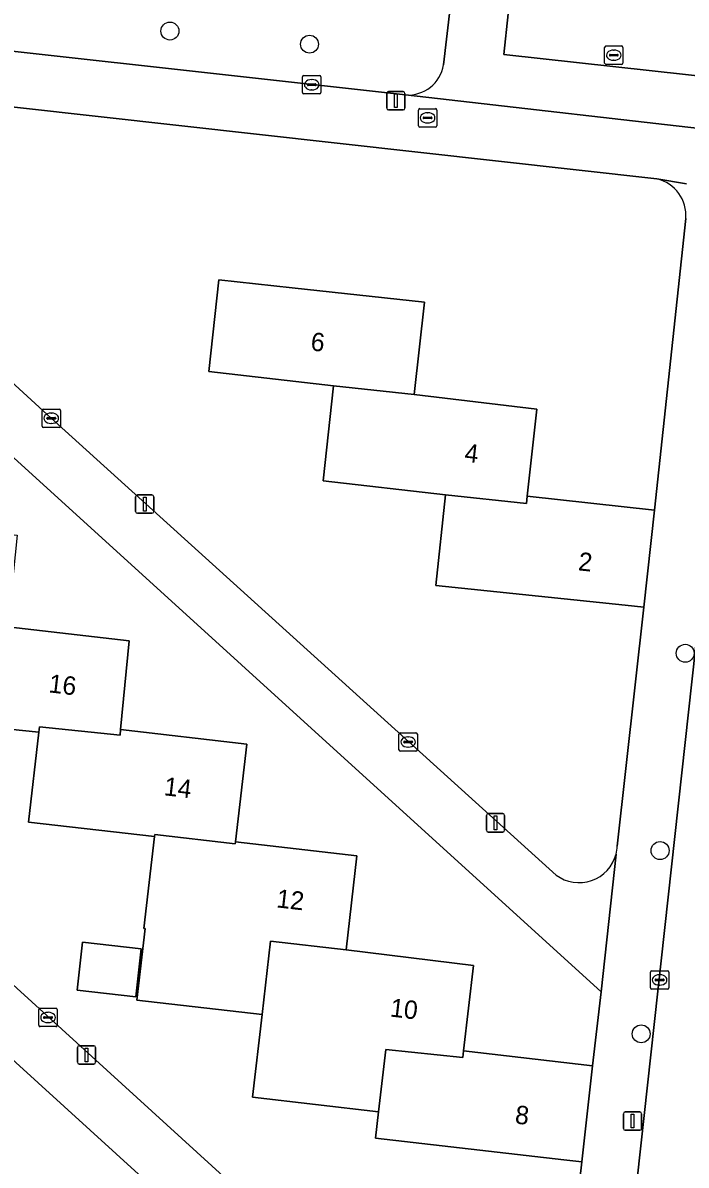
# Model space of a CAD drawing. Extents: x 162026 to 163502, y 387295 to 388169.
# Drawn here: x 162650.2 to 162686.3, y 387877.4 to 387939.6 of the extents above; entities that cross this region are included whole.
import ezdxf

# ---------------------------------------------------------------- set-up
doc = ezdxf.new("R2010")
doc.units = 0
for name, color, linetype in [('IMGEO_Boom', 7, 'Continuous'), ('IMGEO_Brandkraan', 7, 'Continuous'), ('IMGEO_Erf', 7, 'Continuous'), ('IMGEO_Fietspad_open', 7, 'Continuous'), ('IMGEO_Groenvoorziening', 7, 'Continuous'), ('IMGEO_Kolk', 7, 'Continuous'), ('IMGEO_Lichtmast', 7, 'Continuous'), ('IMGEO_Pand', 7, 'Continuous'), ('IMGEO_Pand_nummerreeks', 7, 'Continuous'), ('IMGEO_Parkeervlak_open', 7, 'Continuous'), ('IMGEO_Rijbaan_lokaal_open', 7, 'Continuous'), ('IMGEO_Voetpad_open', 7, 'Continuous')]:
    doc.layers.add(name, color=color, linetype=linetype)

msp = doc.modelspace()

# ---------------------------------------------------------------- linework, layer by layer
at = {"layer": 'IMGEO_Boom'}
for centre in [(162658.169, 387939.167), (162665.766, 387938.451), (162686.212, 387905.3), (162684.844, 387894.564), (162683.817, 387884.588)]:
    msp.add_circle(centre, 0.489, dxfattribs=at)
at = {"layer": 'IMGEO_Brandkraan'}
for p, q in [((162671.692, 387934.015), (162671.692, 387934.867)), ((162671.767, 387934.941), (162672.619, 387934.941)), ((162671.994, 387934.484), (162672.392, 387934.484)), ((162672.18, 387934.721), (162672.205, 387934.721)), ((162672.693, 387934.867), (162672.693, 387934.015)), ((162672.619, 387933.941), (162671.767, 387933.941)), ((162671.951, 387934.435), (162671.951, 387934.447)), ((162672.389, 387934.398), (162671.991, 387934.398)), ((162672.203, 387934.161), (162672.178, 387934.161)), ((162672.435, 387934.447), (162672.435, 387934.435))]:
    msp.add_line(p, q, dxfattribs=at)
for points in [[(162671.692, 387934.015), (162671.692, 387934.867)], [(162671.767, 387934.941), (162672.619, 387934.941)], [(162672.693, 387934.867), (162672.693, 387934.015)], [(162672.619, 387933.941), (162671.767, 387933.941)]]:
    msp.add_lwpolyline(points, dxfattribs=at)
for centre, radius, start, end in [((162671.769, 387934.865), 0.0765, 91.55205, 178.44795), ((162671.769, 387934.865), 0.0765, 91.55205, 178.44795), ((162671.991, 387934.444), 0.0403, 85.87752, 175.75265), ((162672.396, 387934.446), 0.0386, 1.73085, 96.63898), ((162672.617, 387934.865), 0.0765, 1.55205, 88.44795), ((162672.617, 387934.865), 0.0765, 1.55205, 88.44795), ((162671.769, 387934.017), 0.0765, 181.55205, 268.44795), ((162671.769, 387934.017), 0.0765, 181.55205, 268.44795), ((162671.988, 387934.434), 0.0366, 178.93798, 274.71019), ((162672.392, 387934.441), 0.043, 264.86636, 352.45326), ((162672.617, 387934.017), 0.0765, 271.55205, 358.44795), ((162672.617, 387934.017), 0.0765, 271.55205, 358.44795)]:
    msp.add_arc(centre, radius, start, end, dxfattribs=at)
for centre, major_axis, ratio, start_param, end_param in [((162672.179, 387934.441), (-0.387, 0.002), 0.722429, 4.712389, 7.853982), ((162672.204, 387934.441), (-0.39, 0.002), 0.717154, 1.570796, 4.712389)]:
    msp.add_ellipse(centre, major_axis=major_axis, ratio=ratio, start_param=start_param, end_param=end_param, dxfattribs=at)
at = {"layer": 'IMGEO_Erf'}
for points in [[(162684.667, 387931.114), (162641.235, 387935.972), (162640.412, 387928.431), (162651.712, 387918.093), (162679.185, 387893.23)], [(162682.516, 387894.807), (162683.961, 387907.811), (162682.946, 387907.917), (162672.633, 387908.991), (162673.175, 387913.931), (162666.509, 387914.685), (162667.077, 387919.861), (162660.286, 387920.629), (162660.835, 387925.632), (162664.813, 387925.196), (162672.019, 387924.405), (162671.468, 387919.38), (162678.135, 387918.593), (162677.614, 387913.847), (162684.535, 387913.087), (162686.239, 387928.957)], [(162639.508, 387920.943), (162638.616, 387912.922), (162649.857, 387911.725), (162649.345, 387906.733), (162655.942, 387905.972), (162655.487, 387901.146), (162662.347, 387900.358), (162661.735, 387895.032), (162668.35, 387894.272), (162667.763, 387889.164), (162674.686, 387888.313), (162674.151, 387883.66), (162681.16, 387882.854), (162681.637, 387886.878), (162642.465, 387922.472)], [(162663.184, 387885.64), (162656.368, 387886.423), (162656.816, 387890.318), (162656.756, 387890.325), (162657.332, 387895.33), (162650.472, 387896.118), (162651.035, 387901.012), (162644.47, 387901.685), (162645.011, 387906.96), (162637.999, 387907.683), (162637.107, 387899.888)], [(162637.767, 387898.053), (162675.754, 387863.457)], [(162636.166, 387891.411), (162635.318, 387883.265), (162646.208, 387881.981), (162645.683, 387877.021), (162652.497, 387876.162), (162651.993, 387871.028), (162658.813, 387870.358), (162658.324, 387865.373), (162665.099, 387864.615), (162664.582, 387859.349), (162671.292, 387858.686), (162670.823, 387853.903), (162677.867, 387853.211), (162678.309, 387857.067), (162648.355, 387884.31)], [(162679.089, 387864.322), (162680.587, 387877.62), (162679.605, 387877.733), (162669.362, 387878.91), (162669.527, 387880.347), (162662.666, 387881.136), (162663.184, 387885.64)]]:
    msp.add_lwpolyline(points, dxfattribs=at)
msp.add_lwpolyline([(162653.117, 387886.969), (162653.416, 387889.573), (162656.609, 387889.207), (162656.309, 387886.602)], close=True, dxfattribs=at)
for centre, radius, start, end in [((162684.225, 387929.14), 2.023, 354.79954, 77.36884), ((162680.493, 387894.897), 2.025, 344.89166, 357.45877), ((162680.43, 387894.906), 2.088, 233.38916, 345.09548)]:
    msp.add_arc(centre, radius, start, end, dxfattribs=at)
at = {"layer": 'IMGEO_Fietspad_open'}
for points in [[(162691.5, 387933.907), (162690.362, 387933.7), (162690.034, 387933.632), (162689.702, 387933.595), (162689.368, 387933.587), (162670.995, 387935.688), (162639.442, 387939.195), (162636.385, 387939.338), (162633.297, 387939.159)], [(162633.253, 387936.112), (162634.931, 387936.273), (162636.284, 387936.298), (162639.174, 387936.203), (162641.235, 387935.972), (162684.667, 387931.114), (162686.281, 387930.846)]]:
    msp.add_lwpolyline(points, dxfattribs=at)
at = {"layer": 'IMGEO_Groenvoorziening'}
for points in [[(162636.477, 387943.912), (162636.385, 387939.338), (162639.442, 387939.195), (162670.995, 387935.688)], [(162673.057, 387937.328), (162673.412, 387940.423)]]:
    msp.add_lwpolyline(points, dxfattribs=at)
msp.add_arc((162671.121, 387937.645), 1.961, 266.3061, 350.68747, dxfattribs=at)
at = {"layer": 'IMGEO_Kolk'}
for p, q in [((162681.825, 387937.426), (162681.825, 387938.278)), ((162681.9, 387938.352), (162682.752, 387938.352)), ((162682.826, 387938.278), (162682.826, 387937.426)), ((162682.084, 387937.846), (162682.084, 387937.858)), ((162682.522, 387937.809), (162682.124, 387937.809)), ((162682.127, 387937.895), (162682.525, 387937.895)), ((162682.313, 387938.132), (162682.338, 387938.132)), ((162682.568, 387937.858), (162682.568, 387937.846)), ((162682.752, 387937.352), (162681.9, 387937.352)), ((162682.336, 387937.572), (162682.311, 387937.572)), ((162665.388, 387935.818), (162665.388, 387936.67)), ((162665.463, 387936.744), (162666.315, 387936.744)), ((162665.876, 387936.524), (162665.901, 387936.524)), ((162666.389, 387936.67), (162666.389, 387935.818)), ((162666.315, 387935.744), (162665.463, 387935.744)), ((162665.647, 387936.238), (162665.647, 387936.25)), ((162666.085, 387936.201), (162665.687, 387936.201)), ((162665.69, 387936.287), (162666.088, 387936.287)), ((162665.899, 387935.964), (162665.874, 387935.964)), ((162666.131, 387936.25), (162666.131, 387936.238)), ((162651.211, 387917.667), (162651.211, 387918.519)), ((162651.286, 387918.593), (162652.138, 387918.593)), ((162651.699, 387918.373), (162651.724, 387918.373)), ((162652.212, 387918.519), (162652.212, 387917.667)), ((162651.47, 387918.087), (162651.47, 387918.099)), ((162651.908, 387918.05), (162651.51, 387918.05)), ((162651.513, 387918.136), (162651.911, 387918.136)), ((162651.722, 387917.813), (162651.697, 387917.813)), ((162651.954, 387918.099), (162651.954, 387918.087)), ((162652.138, 387917.593), (162651.286, 387917.593)), ((162670.708, 387900.973), (162671.56, 387900.973)), ((162670.633, 387900.047), (162670.633, 387900.899)), ((162670.892, 387900.467), (162670.892, 387900.479)), ((162671.33, 387900.43), (162670.932, 387900.43)), ((162670.935, 387900.516), (162671.333, 387900.516)), ((162671.121, 387900.753), (162671.146, 387900.753)), ((162671.376, 387900.479), (162671.376, 387900.467)), ((162671.634, 387900.899), (162671.634, 387900.047)), ((162671.56, 387899.973), (162670.708, 387899.973)), ((162671.144, 387900.193), (162671.119, 387900.193)), ((162684.319, 387887.097), (162684.319, 387887.949)), ((162684.394, 387888.023), (162685.246, 387888.023)), ((162685.32, 387887.949), (162685.32, 387887.097)), ((162684.578, 387887.517), (162684.578, 387887.529)), ((162685.016, 387887.48), (162684.618, 387887.48)), ((162684.621, 387887.566), (162685.019, 387887.566)), ((162684.83, 387887.243), (162684.805, 387887.243)), ((162684.807, 387887.803), (162684.832, 387887.803)), ((162685.062, 387887.529), (162685.062, 387887.517)), ((162685.246, 387887.023), (162684.394, 387887.023)), ((162651.035, 387885.054), (162651.035, 387885.906)), ((162651.11, 387885.98), (162651.962, 387885.98)), ((162651.294, 387885.474), (162651.294, 387885.486)), ((162651.732, 387885.437), (162651.334, 387885.437)), ((162651.337, 387885.523), (162651.735, 387885.523)), ((162651.523, 387885.76), (162651.548, 387885.76)), ((162651.778, 387885.486), (162651.778, 387885.474)), ((162652.036, 387885.906), (162652.036, 387885.054)), ((162651.962, 387884.98), (162651.11, 387884.98)), ((162651.546, 387885.2), (162651.521, 387885.2))]:
    msp.add_line(p, q, dxfattribs=at)
for points in [[(162681.825, 387937.426), (162681.825, 387938.278)], [(162681.9, 387938.352), (162682.752, 387938.352)], [(162682.826, 387938.278), (162682.826, 387937.426)], [(162682.752, 387937.352), (162681.9, 387937.352)], [(162665.388, 387935.818), (162665.388, 387936.67)], [(162665.463, 387936.744), (162666.315, 387936.744)], [(162666.389, 387936.67), (162666.389, 387935.818)], [(162666.315, 387935.744), (162665.463, 387935.744)], [(162651.211, 387917.667), (162651.211, 387918.519)], [(162651.286, 387918.593), (162652.138, 387918.593)], [(162652.212, 387918.519), (162652.212, 387917.667)], [(162652.138, 387917.593), (162651.286, 387917.593)], [(162670.708, 387900.973), (162671.56, 387900.973)], [(162670.633, 387900.047), (162670.633, 387900.899)], [(162671.634, 387900.899), (162671.634, 387900.047)], [(162671.56, 387899.973), (162670.708, 387899.973)], [(162684.319, 387887.097), (162684.319, 387887.949)], [(162684.394, 387888.023), (162685.246, 387888.023)], [(162685.32, 387887.949), (162685.32, 387887.097)], [(162685.246, 387887.023), (162684.394, 387887.023)], [(162651.035, 387885.054), (162651.035, 387885.906)], [(162651.11, 387885.98), (162651.962, 387885.98)], [(162652.036, 387885.906), (162652.036, 387885.054)], [(162651.962, 387884.98), (162651.11, 387884.98)]]:
    msp.add_lwpolyline(points, dxfattribs=at)
for centre, radius, start, end in [((162681.902, 387938.276), 0.0765, 91.55205, 178.44795), ((162681.902, 387938.276), 0.0765, 91.55205, 178.44795), ((162682.75, 387938.276), 0.0765, 1.55205, 88.44795), ((162682.75, 387938.276), 0.0765, 1.55205, 88.44795), ((162682.124, 387937.855), 0.0403, 85.87752, 175.75265), ((162682.121, 387937.845), 0.0366, 178.93798, 274.71019), ((162682.525, 387937.852), 0.043, 264.86636, 352.45326), ((162682.529, 387937.857), 0.0386, 1.73085, 96.63898), ((162681.902, 387937.428), 0.0765, 181.55205, 268.44795), ((162681.902, 387937.428), 0.0765, 181.55205, 268.44795), ((162682.75, 387937.428), 0.0765, 271.55205, 358.44795), ((162682.75, 387937.428), 0.0765, 271.55205, 358.44795), ((162665.465, 387936.668), 0.0765, 91.55205, 178.44795), ((162665.465, 387936.668), 0.0765, 91.55205, 178.44795), ((162666.313, 387936.668), 0.0765, 1.55205, 88.44795), ((162666.313, 387936.668), 0.0765, 1.55205, 88.44795), ((162665.465, 387935.82), 0.0765, 181.55205, 268.44795), ((162665.465, 387935.82), 0.0765, 181.55205, 268.44795), ((162665.687, 387936.247), 0.0403, 85.87752, 175.75265), ((162665.684, 387936.237), 0.0366, 178.93798, 274.71019), ((162666.088, 387936.244), 0.043, 264.86636, 352.45326), ((162666.092, 387936.249), 0.0386, 1.73085, 96.63898), ((162666.313, 387935.82), 0.0765, 271.55205, 358.44795), ((162666.313, 387935.82), 0.0765, 271.55205, 358.44795), ((162651.288, 387918.517), 0.0765, 91.55205, 178.44795), ((162651.288, 387918.517), 0.0765, 91.55205, 178.44795), ((162652.136, 387918.517), 0.0765, 1.55205, 88.44795), ((162652.136, 387918.517), 0.0765, 1.55205, 88.44795), ((162651.51, 387918.096), 0.0403, 85.87752, 175.75265), ((162651.507, 387918.086), 0.0366, 178.93798, 274.71019), ((162651.911, 387918.093), 0.043, 264.86636, 352.45326), ((162651.915, 387918.098), 0.0386, 1.73085, 96.63898), ((162651.288, 387917.669), 0.0765, 181.55205, 268.44795), ((162651.288, 387917.669), 0.0765, 181.55205, 268.44795), ((162652.136, 387917.669), 0.0765, 271.55205, 358.44795), ((162652.136, 387917.669), 0.0765, 271.55205, 358.44795), ((162670.71, 387900.897), 0.0765, 91.55205, 178.44795), ((162670.71, 387900.897), 0.0765, 91.55205, 178.44795), ((162671.558, 387900.897), 0.0765, 1.55205, 88.44795), ((162671.558, 387900.897), 0.0765, 1.55205, 88.44795), ((162670.932, 387900.476), 0.0403, 85.87752, 175.75265), ((162670.929, 387900.466), 0.0366, 178.93798, 274.71019), ((162671.333, 387900.473), 0.043, 264.86636, 352.45326), ((162671.337, 387900.478), 0.0386, 1.73085, 96.63898), ((162670.71, 387900.049), 0.0765, 181.55205, 268.44795), ((162670.71, 387900.049), 0.0765, 181.55205, 268.44795), ((162671.558, 387900.049), 0.0765, 271.55205, 358.44795), ((162671.558, 387900.049), 0.0765, 271.55205, 358.44795), ((162684.396, 387887.947), 0.0765, 91.55205, 178.44795), ((162684.396, 387887.947), 0.0765, 91.55205, 178.44795), ((162685.244, 387887.947), 0.0765, 1.55205, 88.44795), ((162685.244, 387887.947), 0.0765, 1.55205, 88.44795), ((162684.618, 387887.526), 0.0403, 85.87752, 175.75265), ((162684.615, 387887.516), 0.0366, 178.93798, 274.71019), ((162685.019, 387887.523), 0.043, 264.86636, 352.45326), ((162685.023, 387887.528), 0.0386, 1.73085, 96.63898), ((162684.396, 387887.099), 0.0765, 181.55205, 268.44795), ((162684.396, 387887.099), 0.0765, 181.55205, 268.44795), ((162685.244, 387887.099), 0.0765, 271.55205, 358.44795), ((162685.244, 387887.099), 0.0765, 271.55205, 358.44795), ((162651.112, 387885.904), 0.0765, 91.55205, 178.44795), ((162651.112, 387885.904), 0.0765, 91.55205, 178.44795), ((162651.334, 387885.483), 0.0403, 85.87752, 175.75265), ((162651.331, 387885.473), 0.0366, 178.93798, 274.71019), ((162651.735, 387885.48), 0.043, 264.86636, 352.45326), ((162651.739, 387885.485), 0.0386, 1.73085, 96.63898), ((162651.96, 387885.904), 0.0765, 1.55205, 88.44795), ((162651.96, 387885.904), 0.0765, 1.55205, 88.44795), ((162651.112, 387885.056), 0.0765, 181.55205, 268.44795), ((162651.112, 387885.056), 0.0765, 181.55205, 268.44795), ((162651.96, 387885.056), 0.0765, 271.55205, 358.44795), ((162651.96, 387885.056), 0.0765, 271.55205, 358.44795)]:
    msp.add_arc(centre, radius, start, end, dxfattribs=at)
for centre, major_axis, ratio, start_param, end_param in [((162682.312, 387937.852), (-0.387, 0.002), 0.722429, 4.712389, 7.853982), ((162682.337, 387937.852), (-0.39, 0.002), 0.717154, 1.570796, 4.712389), ((162665.875, 387936.244), (-0.387, 0.002), 0.722429, 4.712389, 7.853982), ((162665.9, 387936.244), (-0.39, 0.002), 0.717154, 1.570796, 4.712389), ((162651.698, 387918.093), (-0.387, 0.002), 0.722429, 4.712389, 7.853982), ((162651.723, 387918.093), (-0.39, 0.002), 0.717154, 1.570796, 4.712389), ((162671.12, 387900.473), (-0.387, 0.002), 0.722429, 4.712389, 7.853982), ((162671.145, 387900.473), (-0.39, 0.002), 0.717154, 1.570796, 4.712389), ((162684.806, 387887.523), (-0.387, 0.002), 0.722429, 4.712389, 7.853982), ((162684.831, 387887.523), (-0.39, 0.002), 0.717154, 1.570796, 4.712389), ((162651.522, 387885.48), (-0.387, 0.002), 0.722429, 4.712389, 7.853982), ((162651.547, 387885.48), (-0.39, 0.002), 0.717154, 1.570796, 4.712389)]:
    msp.add_ellipse(centre, major_axis=major_axis, ratio=ratio, start_param=start_param, end_param=end_param, dxfattribs=at)
at = {"layer": 'IMGEO_Lichtmast'}
for p, q in [((162669.967, 387934.973), (162669.967, 387935.773)), ((162669.967, 387935.773), (162669.967, 387934.973)), ((162670.067, 387935.873), (162670.857, 387935.873)), ((162670.857, 387935.873), (162670.067, 387935.873)), ((162670.957, 387935.773), (162670.957, 387934.973)), ((162670.957, 387934.973), (162670.957, 387935.773)), ((162670.857, 387934.873), (162670.067, 387934.873)), ((162670.067, 387934.873), (162670.857, 387934.873)), ((162656.302, 387913.019), (162656.302, 387913.819)), ((162656.302, 387913.819), (162656.302, 387913.019)), ((162656.402, 387913.919), (162657.192, 387913.919)), ((162657.192, 387913.919), (162656.402, 387913.919)), ((162657.292, 387913.819), (162657.292, 387913.019)), ((162657.292, 387913.019), (162657.292, 387913.819)), ((162657.192, 387912.919), (162656.402, 387912.919)), ((162656.402, 387912.919), (162657.192, 387912.919)), ((162675.492, 387896.574), (162676.282, 387896.574)), ((162676.282, 387896.574), (162675.492, 387896.574)), ((162675.392, 387895.674), (162675.392, 387896.474)), ((162675.392, 387896.474), (162675.392, 387895.674)), ((162676.382, 387896.474), (162676.382, 387895.674)), ((162676.382, 387895.674), (162676.382, 387896.474)), ((162676.282, 387895.574), (162675.492, 387895.574)), ((162675.492, 387895.574), (162676.282, 387895.574)), ((162653.133, 387883.043), (162653.133, 387883.843)), ((162653.133, 387883.843), (162653.133, 387883.043)), ((162653.233, 387883.943), (162654.023, 387883.943)), ((162654.023, 387883.943), (162653.233, 387883.943)), ((162654.123, 387883.843), (162654.123, 387883.043)), ((162654.123, 387883.043), (162654.123, 387883.843)), ((162654.023, 387882.943), (162653.233, 387882.943)), ((162653.233, 387882.943), (162654.023, 387882.943)), ((162682.847, 387879.442), (162682.847, 387880.242)), ((162682.847, 387880.242), (162682.847, 387879.442)), ((162682.947, 387880.342), (162683.737, 387880.342)), ((162683.737, 387880.342), (162682.947, 387880.342)), ((162683.837, 387880.242), (162683.837, 387879.442)), ((162683.837, 387879.442), (162683.837, 387880.242)), ((162683.737, 387879.342), (162682.947, 387879.342)), ((162682.947, 387879.342), (162683.737, 387879.342))]:
    msp.add_line(p, q, dxfattribs=at)
for points in [[(162670.387, 387935.748), (162670.537, 387935.748), (162670.537, 387934.998), (162670.387, 387934.998), (162670.387, 387935.748)], [(162656.722, 387913.794), (162656.872, 387913.794), (162656.872, 387913.044), (162656.722, 387913.044), (162656.722, 387913.794)], [(162675.812, 387896.449), (162675.962, 387896.449), (162675.962, 387895.699), (162675.812, 387895.699), (162675.812, 387896.449)], [(162653.553, 387883.818), (162653.703, 387883.818), (162653.703, 387883.068), (162653.553, 387883.068), (162653.553, 387883.818)], [(162683.267, 387880.217), (162683.417, 387880.217), (162683.417, 387879.467), (162683.267, 387879.467), (162683.267, 387880.217)]]:
    msp.add_lwpolyline(points, dxfattribs=at)
for centre, start, end in [((162670.067, 387935.773), 90, 180), ((162670.067, 387935.773), 90, 180), ((162670.857, 387935.773), 0, 90), ((162670.857, 387935.773), 360, 90), ((162670.067, 387934.973), 180, 270), ((162670.067, 387934.973), 180, 270), ((162670.857, 387934.973), 270, 0), ((162670.857, 387934.973), 270, 0), ((162656.402, 387913.819), 90, 180), ((162656.402, 387913.819), 90, 180), ((162657.192, 387913.819), 0, 90), ((162657.192, 387913.819), 360, 90), ((162656.402, 387913.019), 180, 270), ((162656.402, 387913.019), 180, 270), ((162657.192, 387913.019), 270, 0), ((162657.192, 387913.019), 270, 0), ((162675.492, 387896.474), 90, 180), ((162675.492, 387896.474), 90, 180), ((162676.282, 387896.474), 0, 90), ((162676.282, 387896.474), 360, 90), ((162675.492, 387895.674), 180, 270), ((162675.492, 387895.674), 180, 270), ((162676.282, 387895.674), 270, 0), ((162676.282, 387895.674), 270, 0), ((162653.233, 387883.843), 90, 180), ((162653.233, 387883.843), 90, 180), ((162654.023, 387883.843), 0, 90), ((162654.023, 387883.843), 360, 90), ((162653.233, 387883.043), 180, 270), ((162653.233, 387883.043), 180, 270), ((162654.023, 387883.043), 270, 0), ((162654.023, 387883.043), 270, 0), ((162682.947, 387880.242), 90, 180), ((162682.947, 387880.242), 90, 180), ((162683.737, 387880.242), 0, 90), ((162683.737, 387880.242), 360, 90), ((162682.947, 387879.442), 180, 270), ((162682.947, 387879.442), 180, 270), ((162683.737, 387879.442), 270, 0), ((162683.737, 387879.442), 270, 0)]:
    msp.add_arc(centre, 0.1, start, end, dxfattribs=at)
at = {"layer": 'IMGEO_Pand'}
for points in [[(162671.468, 387919.38), (162672.019, 387924.405), (162664.813, 387925.196), (162660.835, 387925.632), (162660.286, 387920.629), (162667.077, 387919.861)], [(162677.572, 387913.449), (162677.614, 387913.847), (162678.135, 387918.593), (162671.468, 387919.38), (162667.077, 387919.861), (162666.509, 387914.685), (162673.175, 387913.931)], [(162684.535, 387913.087), (162677.614, 387913.847), (162677.572, 387913.449), (162673.175, 387913.931), (162672.633, 387908.991), (162682.946, 387907.917), (162683.961, 387907.811)], [(162651.035, 387901.012), (162651.069, 387901.303), (162655.46, 387900.851), (162655.487, 387901.146), (162655.942, 387905.972), (162649.345, 387906.733), (162649.321, 387906.501), (162645.011, 387906.96), (162644.47, 387901.685)], [(162657.332, 387895.33), (162657.342, 387895.432), (162661.724, 387894.927), (162661.735, 387895.032), (162662.347, 387900.358), (162655.487, 387901.146), (162655.46, 387900.851), (162651.069, 387901.303), (162651.035, 387901.012), (162650.472, 387896.118)], [(162668.35, 387894.272), (162661.735, 387895.032), (162661.724, 387894.927), (162657.342, 387895.432), (162657.332, 387895.33), (162656.756, 387890.325), (162656.816, 387890.318), (162656.368, 387886.423), (162663.184, 387885.64), (162663.642, 387889.637), (162667.763, 387889.164)], [(162653.117, 387886.969), (162656.309, 387886.602), (162656.609, 387889.207), (162653.416, 387889.573)], [(162674.686, 387888.313), (162667.763, 387889.164), (162663.642, 387889.637), (162663.184, 387885.64), (162662.666, 387881.136), (162669.527, 387880.347), (162669.916, 387883.731), (162674.109, 387883.293), (162674.151, 387883.66)], [(162681.16, 387882.854), (162674.151, 387883.66), (162674.109, 387883.293), (162669.916, 387883.731), (162669.527, 387880.347), (162669.362, 387878.91), (162679.605, 387877.733), (162680.587, 387877.62)]]:
    msp.add_lwpolyline(points, close=True, dxfattribs=at)
at = {"layer": 'IMGEO_Parkeervlak_open'}
msp.add_lwpolyline([(162688.371, 387936.571), (162688.823, 387941.068), (162676.816, 387942.328), (162676.336, 387937.885)], close=True, dxfattribs=at)
at = {"layer": 'IMGEO_Rijbaan_lokaal_open'}
msp.add_lwpolyline([(162687.958, 387844.41), (162687.884, 387844.567), (162687.693, 387845.042), (162687.546, 387845.532), (162687.443, 387846.033), (162687.385, 387846.541), (162687.373, 387847.053), (162687.406, 387847.563), (162687.494, 387848.361), (162689.412, 387865.665), (162693.148, 387900.563), (162696.12, 387927.539), (162689.199, 387927.734), (162689.185, 387927.51), (162680.447, 387847.957)], dxfattribs=at)
at = {"layer": 'IMGEO_Voetpad_open'}
msp.add_lwpolyline([(162688.371, 387936.571), (162676.336, 387937.885), (162676.816, 387942.328), (162688.823, 387941.068)], close=True, dxfattribs=at)
for points in [[(162673.412, 387940.423), (162673.057, 387937.328)], [(162670.995, 387935.688), (162689.368, 387933.587), (162689.702, 387933.595), (162690.034, 387933.632), (162690.362, 387933.7), (162691.5, 387933.907), (162690.717, 387934.889), (162692.231, 387936.359)], [(162686.281, 387930.846), (162684.667, 387931.114)], [(162686.239, 387928.957), (162684.535, 387913.087), (162683.961, 387907.811), (162682.516, 387894.807)], [(162651.712, 387918.093), (162640.412, 387928.431), (162639.594, 387921.381)], [(162680.447, 387847.957), (162689.185, 387927.51)], [(162642.465, 387922.472), (162681.637, 387886.878), (162682.448, 387894.369)], [(162679.185, 387893.23), (162651.712, 387918.093)], [(162675.754, 387863.457), (162637.767, 387898.053)], [(162682.448, 387894.369), (162681.637, 387886.878), (162681.16, 387882.854), (162680.587, 387877.62), (162679.089, 387864.322), (162678.309, 387857.067), (162677.867, 387853.211), (162677.289, 387847.96), (162675.913, 387835.92)], [(162638.914, 387892.764), (162648.355, 387884.31), (162678.309, 387857.067), (162679.089, 387864.322)]]:
    msp.add_lwpolyline(points, dxfattribs=at)
for centre, radius, start, end in [((162671.121, 387937.645), 1.961, 266.3061, 350.68747), ((162684.225, 387929.14), 2.023, 354.79954, 77.36884), ((162680.493, 387894.897), 2.025, 344.89166, 357.45877), ((162680.43, 387894.906), 2.088, 233.38916, 345.09548)]:
    msp.add_arc(centre, radius, start, end, dxfattribs=at)

# ---------------------------------------------------------------- texts
at = {"layer": 'IMGEO_Pand_nummerreeks'}
for s, rotation, p in [('6', 353.7391, (162665.796, 387921.788)), ('4', 353.73992, (162674.167, 387915.728)), ('2', 353.73973, (162680.358, 387909.821)), ('16', 353.4197, (162651.537, 387903.179)), ('14', 353.44722, (162657.812, 387897.578)), ('12', 353.44536, (162663.934, 387891.477)), ('10', 353.43963, (162670.119, 387885.535)), ('8', 353.44536, (162676.917, 387879.714))]:
    msp.add_text(s, height=1, rotation=rotation, dxfattribs=at).set_placement(p)

doc.saveas('drawing.dxf')
